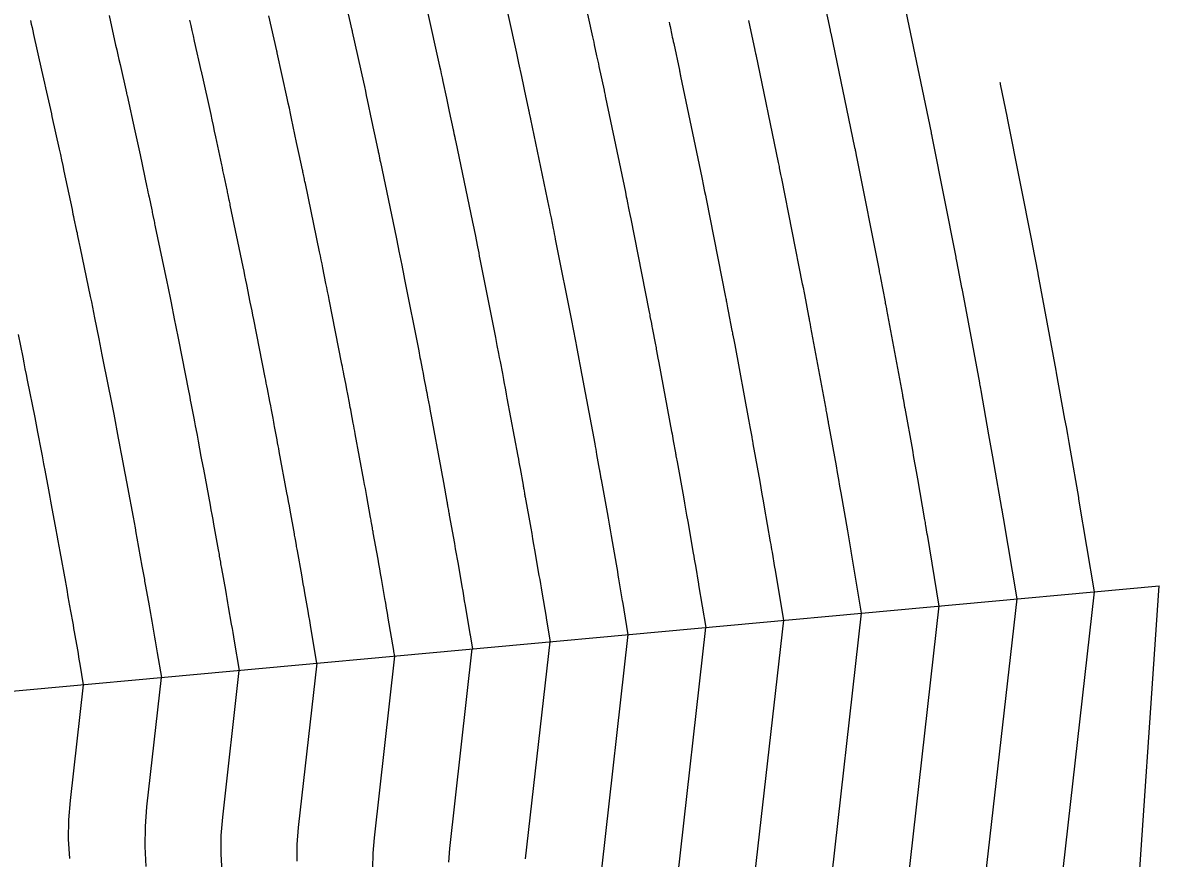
# Model space of a CAD drawing. Extents: x 1098669 to 1198896, y 698679 to 704410.
# Drawn here: x 1106827.49 to 1106871.15, y 699552.89 to 699585 of the extents above; entities that cross this region are included whole.
import ezdxf

# ---------------------------------------------------------------- set-up
doc = ezdxf.new("R2010")
doc.units = 0
doc.layers.add('R_Contours', color=7, linetype='Continuous')
doc.layers.add('R_Sub Surface', color=7, linetype='Continuous')

msp = doc.modelspace()

# ---------------------------------------------------------------- linework, layer by layer
at = {"layer": 'R_Contours'}
for points in [[(1106848.797, 699587.095), (1106849.355, 699584.569), (1106849.378, 699584.465), (1106849.401, 699584.36), (1106849.423, 699584.256), (1106849.445, 699584.151), (1106849.533, 699583.733), (1106849.555, 699583.629), (1106849.578, 699583.524), (1106849.6, 699583.42), (1106849.622, 699583.315), (1106849.817, 699582.414), (1106849.822, 699582.39), (1106849.827, 699582.366), (1106849.832, 699582.341), (1106849.837, 699582.317), (1106849.857, 699582.22), (1106849.867, 699582.172), (1106849.877, 699582.123), (1106850.637, 699578.485), (1106850.654, 699578.4), (1106850.672, 699578.315), (1106850.689, 699578.23), (1106850.706, 699578.145), (1106850.774, 699577.804), (1106850.807, 699577.633), (1106850.841, 699577.463), (1106851.54, 699573.935), (1106851.551, 699573.879), (1106851.562, 699573.824), (1106851.572, 699573.768), (1106851.583, 699573.713), (1106851.636, 699573.435), (1106851.658, 699573.324), (1106851.668, 699573.268), (1106851.792, 699572.623), (1106851.803, 699572.566), (1106851.814, 699572.508), (1106851.825, 699572.451), (1106851.835, 699572.393), (1106851.889, 699572.106), (1106851.91, 699571.99), (1106851.921, 699571.933), (1106852.414, 699569.285), (1106852.43, 699569.198), (1106852.446, 699569.111), (1106852.462, 699569.023), (1106852.478, 699568.936), (1106852.562, 699568.468), (1106852.567, 699568.44), (1106852.572, 699568.412), (1106852.577, 699568.383), (1106852.582, 699568.355), (1106852.602, 699568.242), (1106852.612, 699568.186), (1106852.622, 699568.129), (1106852.865, 699566.775), (1106852.907, 699566.54), (1106852.948, 699566.305), (1106852.99, 699566.069), (1106853.031, 699565.834), (1106853.243, 699564.616), (1106853.264, 699564.497), (1106853.284, 699564.377), (1106853.304, 699564.258), (1106853.325, 699564.139), (1106853.445, 699563.424), (1106853.448, 699563.401), (1106853.724, 699561.754)], [(1106845.913, 699586.281), (1106846.428, 699583.951), (1106846.456, 699583.825), (1106846.483, 699583.698), (1106846.511, 699583.572), (1106846.537, 699583.445), (1106846.644, 699582.938), (1106846.671, 699582.811), (1106846.698, 699582.685), (1106846.725, 699582.558), (1106846.752, 699582.431), (1106846.921, 699581.648), (1106846.927, 699581.618), (1106846.934, 699581.589), (1106846.94, 699581.56), (1106846.946, 699581.531), (1106846.97, 699581.413), (1106846.976, 699581.384), (1106846.982, 699581.355), (1106846.988, 699581.326), (1106846.994, 699581.296), (1106847.7, 699577.912), (1106847.721, 699577.81), (1106847.742, 699577.708), (1106847.763, 699577.606), (1106847.783, 699577.504), (1106847.864, 699577.096), (1106847.885, 699576.994), (1106847.905, 699576.892), (1106847.925, 699576.79), (1106847.945, 699576.688), (1106848.592, 699573.422), (1106848.605, 699573.355), (1106848.618, 699573.289), (1106848.631, 699573.223), (1106848.644, 699573.157), (1106848.707, 699572.825), (1106848.733, 699572.693), (1106848.745, 699572.627), (1106848.852, 699572.072), (1106848.865, 699572.004), (1106848.878, 699571.935), (1106848.89, 699571.867), (1106848.903, 699571.798), (1106848.954, 699571.524), (1106848.98, 699571.387), (1106849.005, 699571.25), (1106849.459, 699568.815), (1106849.478, 699568.712), (1106849.497, 699568.608), (1106849.516, 699568.505), (1106849.534, 699568.401), (1106849.634, 699567.847), (1106849.64, 699567.813), (1106849.646, 699567.78), (1106849.652, 699567.746), (1106849.658, 699567.713), (1106849.681, 699567.579), (1106849.687, 699567.545), (1106849.693, 699567.512), (1106849.699, 699567.478), (1106849.705, 699567.445), (1106849.933, 699566.177), (1106849.972, 699565.954), (1106850.012, 699565.732), (1106850.051, 699565.509), (1106850.09, 699565.286), (1106850.281, 699564.189), (1106850.305, 699564.048), (1106850.329, 699563.908), (1106850.353, 699563.767), (1106850.377, 699563.627), (1106850.518, 699562.788), (1106850.523, 699562.759), (1106850.737, 699561.479)], [(1106839.785, 699586.235), (1106840.131, 699584.72), (1106840.136, 699584.698), (1106840.145, 699584.652), (1106840.574, 699582.715), (1106840.612, 699582.545), (1106840.649, 699582.374), (1106840.685, 699582.203), (1106840.721, 699582.032), (1106840.886, 699581.248), (1106840.912, 699581.126), (1106840.938, 699581.005), (1106840.964, 699580.884), (1106840.99, 699580.763), (1106841.13, 699580.115), (1106841.138, 699580.075), (1106841.146, 699580.036), (1106841.154, 699579.997), (1106841.163, 699579.957), (1106841.195, 699579.8), (1106841.203, 699579.761), (1106841.211, 699579.721), (1106841.219, 699579.682), (1106841.227, 699579.643), (1106841.828, 699576.765), (1106841.856, 699576.63), (1106841.884, 699576.495), (1106841.911, 699576.359), (1106841.938, 699576.223), (1106842.046, 699575.681), (1106842.073, 699575.545), (1106842.1, 699575.41), (1106842.127, 699575.274), (1106842.154, 699575.138), (1106842.697, 699572.395), (1106842.714, 699572.307), (1106842.731, 699572.22), (1106842.748, 699572.132), (1106842.765, 699572.045), (1106842.832, 699571.694), (1106842.866, 699571.519), (1106842.899, 699571.344), (1106842.971, 699570.97), (1106842.988, 699570.88), (1106843.005, 699570.789), (1106843.022, 699570.699), (1106843.039, 699570.608), (1106843.107, 699570.247), (1106843.141, 699570.066), (1106843.174, 699569.885), (1106843.548, 699567.875), (1106843.574, 699567.739), (1106843.598, 699567.603), (1106843.623, 699567.467), (1106843.648, 699567.332), (1106843.779, 699566.604), (1106843.787, 699566.56), (1106843.794, 699566.516), (1106843.802, 699566.472), (1106843.81, 699566.428), (1106843.841, 699566.253), (1106843.848, 699566.209), (1106843.856, 699566.165), (1106843.864, 699566.121), (1106843.872, 699566.077), (1106844.068, 699564.981), (1106844.104, 699564.783), (1106844.139, 699564.586), (1106844.173, 699564.388), (1106844.208, 699564.191), (1106844.357, 699563.333), (1106844.389, 699563.151), (1106844.42, 699562.968), (1106844.451, 699562.785), (1106844.482, 699562.603), (1106844.665, 699561.512), (1106844.672, 699561.474), (1106844.763, 699560.929)], [(1106858.234, 699585.967), (1106858.504, 699584.713), (1106858.51, 699584.686), (1106858.523, 699584.622), (1106858.527, 699584.604), (1106859.445, 699580.205), (1106859.453, 699580.17), (1106859.46, 699580.135), (1106859.467, 699580.1), (1106859.474, 699580.066), (1106859.508, 699579.892), (1106859.529, 699579.787), (1106860.383, 699575.475), (1106860.392, 699575.428), (1106860.401, 699575.381), (1106860.433, 699575.216), (1106860.437, 699575.192), (1106860.613, 699574.276), (1106860.622, 699574.227), (1106860.631, 699574.178), (1106860.663, 699574.005), (1106860.668, 699573.981), (1106861.279, 699570.696), (1106861.287, 699570.657), (1106861.294, 699570.618), (1106861.301, 699570.579), (1106861.308, 699570.54), (1106861.345, 699570.332), (1106861.352, 699570.295), (1106861.365, 699570.219), (1106861.372, 699570.181), (1106861.661, 699568.569), (1106861.71, 699568.296), (1106861.758, 699568.023), (1106861.806, 699567.75), (1106861.854, 699567.477), (1106862.129, 699565.899), (1106862.138, 699565.843), (1106862.148, 699565.787), (1106862.158, 699565.731), (1106862.167, 699565.675), (1106862.224, 699565.338), (1106862.225, 699565.328), (1106862.685, 699562.579)], [(1106843.029, 699585.466), (1106843.501, 699583.333), (1106843.534, 699583.185), (1106843.566, 699583.036), (1106843.598, 699582.887), (1106843.629, 699582.738), (1106843.763, 699582.103), (1106843.79, 699581.974), (1106843.818, 699581.845), (1106843.845, 699581.716), (1106843.873, 699581.587), (1106844.025, 699580.881), (1106844.033, 699580.847), (1106844.04, 699580.813), (1106844.047, 699580.778), (1106844.054, 699580.744), (1106844.082, 699580.607), (1106844.089, 699580.572), (1106844.096, 699580.538), (1106844.103, 699580.504), (1106844.11, 699580.47), (1106844.764, 699577.339), (1106844.789, 699577.22), (1106844.813, 699577.101), (1106844.837, 699576.983), (1106844.861, 699576.864), (1106844.955, 699576.389), (1106844.979, 699576.27), (1106845.002, 699576.151), (1106845.026, 699576.032), (1106845.049, 699575.913), (1106845.644, 699572.908), (1106845.66, 699572.831), (1106845.675, 699572.754), (1106845.69, 699572.678), (1106845.704, 699572.601), (1106845.763, 699572.293), (1106845.793, 699572.139), (1106845.822, 699571.985), (1106845.911, 699571.521), (1106845.926, 699571.442), (1106845.941, 699571.362), (1106845.956, 699571.283), (1106845.971, 699571.203), (1106846.031, 699570.886), (1106846.06, 699570.727), (1106846.09, 699570.568), (1106846.504, 699568.345), (1106846.526, 699568.225), (1106846.548, 699568.106), (1106846.569, 699567.986), (1106846.591, 699567.866), (1106846.706, 699567.226), (1106846.713, 699567.187), (1106846.72, 699567.148), (1106846.727, 699567.109), (1106846.734, 699567.071), (1106846.761, 699566.916), (1106846.768, 699566.877), (1106846.775, 699566.838), (1106846.781, 699566.8), (1106846.788, 699566.761), (1106847, 699565.579), (1106847.038, 699565.369), (1106847.075, 699565.159), (1106847.112, 699564.949), (1106847.149, 699564.739), (1106847.319, 699563.761), (1106847.347, 699563.599), (1106847.375, 699563.438), (1106847.402, 699563.276), (1106847.43, 699563.115), (1106847.592, 699562.15), (1106847.597, 699562.116), (1106847.75, 699561.204)], [(1106861.41, 699585.431), (1106862.382, 699580.778), (1106862.389, 699580.742), (1106862.396, 699580.706), (1106862.425, 699580.562), (1106863.33, 699575.989), (1106863.338, 699575.95), (1106863.36, 699575.834), (1106863.553, 699574.827), (1106863.561, 699574.786), (1106863.584, 699574.663), (1106864.235, 699571.166), (1106864.243, 699571.121), (1106864.251, 699571.075), (1106864.274, 699570.946), (1106864.278, 699570.924), (1106864.287, 699570.873), (1106864.289, 699570.865), (1106864.593, 699569.167), (1106864.644, 699568.882), (1106864.695, 699568.596), (1106864.745, 699568.311), (1106864.795, 699568.025), (1106865.091, 699566.327), (1106865.097, 699566.292), (1106865.103, 699566.257), (1106865.109, 699566.222), (1106865.115, 699566.187), (1106865.15, 699565.975), (1106865.151, 699565.97), (1106865.672, 699562.854)], [(1106827.782, 699585.085), (1106827.813, 699584.952), (1106827.844, 699584.819), (1106827.874, 699584.686), (1106827.903, 699584.552), (1106828.206, 699583.183), (1106828.244, 699583.013), (1106828.282, 699582.843), (1106828.32, 699582.673), (1106828.359, 699582.503), (1106828.588, 699581.5), (1106828.594, 699581.474), (1106828.607, 699581.413), (1106828.611, 699581.396), (1106828.887, 699580.147), (1106828.933, 699579.936), (1106828.979, 699579.725), (1106829.024, 699579.514), (1106829.069, 699579.302), (1106829.38, 699577.826), (1106829.399, 699577.736), (1106829.418, 699577.647), (1106829.437, 699577.557), (1106829.456, 699577.468), (1106829.546, 699577.049), (1106829.559, 699576.99), (1106829.572, 699576.93), (1106829.584, 699576.871), (1106829.596, 699576.811), (1106829.645, 699576.573), (1106829.657, 699576.514), (1106829.669, 699576.454), (1106829.682, 699576.395), (1106829.694, 699576.335), (1106830.083, 699574.473), (1106830.125, 699574.27), (1106830.166, 699574.067), (1106830.207, 699573.865), (1106830.248, 699573.662), (1106830.409, 699572.851), (1106830.449, 699572.648), (1106830.49, 699572.445), (1106830.53, 699572.242), (1106830.57, 699572.039), (1106830.906, 699570.341), (1106830.932, 699570.211), (1106830.957, 699570.081), (1106830.983, 699569.95), (1106831.008, 699569.82), (1106831.132, 699569.174), (1106831.158, 699569.039), (1106831.184, 699568.904), (1106831.235, 699568.633), (1106831.248, 699568.565), (1106831.261, 699568.497), (1106831.274, 699568.43), (1106831.287, 699568.362), (1106831.412, 699567.692), (1106831.437, 699567.557), (1106831.462, 699567.423), (1106831.487, 699567.289), (1106831.512, 699567.155), (1106831.728, 699565.994), (1106831.765, 699565.794), (1106831.802, 699565.593), (1106831.838, 699565.393), (1106831.874, 699565.192), (1106832.068, 699564.119), (1106832.079, 699564.054), (1106832.091, 699563.989), (1106832.102, 699563.924), (1106832.114, 699563.859), (1106832.159, 699563.6), (1106832.17, 699563.535), (1106832.182, 699563.47), (1106832.193, 699563.405), (1106832.205, 699563.341), (1106832.34, 699562.588), (1106832.366, 699562.441), (1106832.392, 699562.294), (1106832.418, 699562.147), (1106832.444, 699562), (1106832.55, 699561.39), (1106832.576, 699561.24), (1106832.602, 699561.089), (1106832.627, 699560.938), (1106832.653, 699560.788), (1106832.814, 699559.83)], [(1106830.805, 699585.281), (1106831.057, 699584.142), (1106831.098, 699583.956), (1106831.14, 699583.771), (1106831.182, 699583.586), (1106831.224, 699583.4), (1106831.473, 699582.305), (1106831.479, 699582.281), (1106831.491, 699582.226), (1106831.494, 699582.21), (1106831.796, 699580.847), (1106831.846, 699580.617), (1106831.896, 699580.387), (1106831.946, 699580.157), (1106831.994, 699579.927), (1106832.256, 699578.681), (1106832.277, 699578.584), (1106832.298, 699578.486), (1106832.319, 699578.389), (1106832.34, 699578.291), (1106832.442, 699577.816), (1106832.454, 699577.761), (1106832.465, 699577.707), (1106832.477, 699577.652), (1106832.488, 699577.598), (1106832.532, 699577.38), (1106832.543, 699577.325), (1106832.555, 699577.271), (1106832.566, 699577.217), (1106832.577, 699577.162), (1106833.019, 699575.046), (1106833.058, 699574.86), (1106833.096, 699574.674), (1106833.133, 699574.488), (1106833.171, 699574.302), (1106833.318, 699573.558), (1106833.355, 699573.372), (1106833.392, 699573.186), (1106833.429, 699573), (1106833.466, 699572.814), (1106833.854, 699570.854), (1106833.877, 699570.735), (1106833.901, 699570.615), (1106833.924, 699570.496), (1106833.947, 699570.376), (1106834.056, 699569.806), (1106834.085, 699569.659), (1106834.113, 699569.512), (1106834.169, 699569.218), (1106834.183, 699569.144), (1106834.197, 699569.07), (1106834.211, 699568.997), (1106834.225, 699568.923), (1106834.335, 699568.33), (1106834.358, 699568.207), (1106834.381, 699568.084), (1106834.404, 699567.96), (1106834.427, 699567.837), (1106834.683, 699566.464), (1106834.717, 699566.28), (1106834.751, 699566.096), (1106834.784, 699565.911), (1106834.818, 699565.727), (1106834.995, 699564.74), (1106835.006, 699564.681), (1106835.017, 699564.621), (1106835.027, 699564.561), (1106835.038, 699564.502), (1106835.079, 699564.263), (1106835.09, 699564.203), (1106835.1, 699564.144), (1106835.111, 699564.084), (1106835.122, 699564.025), (1106835.272, 699563.186), (1106835.3, 699563.027), (1106835.329, 699562.867), (1106835.357, 699562.707), (1106835.385, 699562.548), (1106835.5, 699561.886), (1106835.528, 699561.722), (1106835.556, 699561.559), (1106835.584, 699561.395), (1106835.612, 699561.231), (1106835.801, 699560.105)], [(1106838.789, 699560.38), (1106838.571, 699561.675), (1106838.541, 699561.852), (1106838.511, 699562.029), (1106838.481, 699562.205), (1106838.45, 699562.381), (1106838.326, 699563.095), (1106838.296, 699563.268), (1106838.265, 699563.44), (1106838.235, 699563.612), (1106838.204, 699563.784), (1106838.038, 699564.709), (1106838.029, 699564.763), (1106838.019, 699564.817), (1106838.009, 699564.872), (1106838, 699564.926), (1106837.962, 699565.144), (1106837.952, 699565.198), (1106837.943, 699565.253), (1106837.933, 699565.307), (1106837.923, 699565.362), (1106837.761, 699566.262), (1106837.731, 699566.43), (1106837.7, 699566.598), (1106837.669, 699566.766), (1106837.638, 699566.934), (1106837.343, 699568.52), (1106837.322, 699568.632), (1106837.301, 699568.745), (1106837.28, 699568.857), (1106837.259, 699568.969), (1106837.163, 699569.484), (1106837.148, 699569.564), (1106837.133, 699569.643), (1106837.118, 699569.723), (1106837.103, 699569.802), (1106837.042, 699570.12), (1106837.012, 699570.279), (1106836.981, 699570.438), (1106836.886, 699570.932), (1106836.865, 699571.041), (1106836.844, 699571.15), (1106836.823, 699571.259), (1106836.802, 699571.368), (1106836.362, 699573.589), (1106836.328, 699573.758), (1106836.295, 699573.927), (1106836.261, 699574.097), (1106836.227, 699574.266), (1106836.093, 699574.943), (1106836.059, 699575.112), (1106836.025, 699575.281), (1106835.99, 699575.45), (1106835.955, 699575.619), (1106835.461, 699577.989), (1106835.45, 699578.038), (1106835.44, 699578.088), (1106835.43, 699578.137), (1106835.42, 699578.187), (1106835.379, 699578.384), (1106835.369, 699578.434), (1106835.359, 699578.483), (1106835.349, 699578.533), (1106835.338, 699578.582), (1106835.223, 699579.115), (1106835.2, 699579.221), (1106835.178, 699579.326), (1106835.155, 699579.431), (1106835.133, 699579.537), (1106834.906, 699580.619), (1106834.86, 699580.834), (1106834.814, 699581.049), (1106834.767, 699581.264), (1106834.72, 699581.479), (1106834.378, 699583.024), (1106834.372, 699583.053), (1106834.364, 699583.089), (1106834.359, 699583.11), (1106834.088, 699584.298), (1106834.043, 699584.498), (1106833.998, 699584.699), (1106833.953, 699584.899), (1106833.908, 699585.1)], [(1106841.776, 699560.654), (1106841.746, 699560.832), (1106841.739, 699560.874), (1106841.53, 699562.119), (1106841.498, 699562.309), (1106841.465, 699562.498), (1106841.433, 699562.688), (1106841.4, 699562.877), (1106841.267, 699563.643), (1106841.234, 699563.828), (1106841.202, 699564.013), (1106841.169, 699564.198), (1106841.136, 699564.382), (1106840.955, 699565.393), (1106840.946, 699565.442), (1106840.937, 699565.491), (1106840.929, 699565.54), (1106840.92, 699565.589), (1106840.886, 699565.786), (1106840.877, 699565.835), (1106840.868, 699565.885), (1106840.86, 699565.934), (1106840.851, 699565.983), (1106840.704, 699566.797), (1106840.677, 699566.949), (1106840.649, 699567.101), (1106840.621, 699567.253), (1106840.593, 699567.404), (1106840.259, 699569.202), (1106840.24, 699569.304), (1106840.221, 699569.405), (1106840.202, 699569.507), (1106840.183, 699569.608), (1106840.101, 699570.045), (1106840.085, 699570.131), (1106840.069, 699570.216), (1106840.053, 699570.302), (1106840.037, 699570.387), (1106839.971, 699570.728), (1106839.939, 699570.899), (1106839.906, 699571.07), (1106839.826, 699571.488), (1106839.807, 699571.587), (1106839.788, 699571.685), (1106839.769, 699571.783), (1106839.749, 699571.881), (1106839.258, 699574.364), (1106839.227, 699574.516), (1106839.197, 699574.669), (1106839.167, 699574.821), (1106839.137, 699574.973), (1106839.016, 699575.583), (1106838.985, 699575.735), (1106838.954, 699575.888), (1106838.923, 699576.04), (1106838.892, 699576.192), (1106838.344, 699578.816), (1106838.335, 699578.86), (1106838.325, 699578.905), (1106838.316, 699578.949), (1106838.307, 699578.993), (1106838.271, 699579.171), (1106838.262, 699579.215), (1106838.253, 699579.26), (1106838.243, 699579.304), (1106838.234, 699579.348), (1106838.106, 699579.939), (1106838.082, 699580.052), (1106838.058, 699580.166), (1106838.034, 699580.279), (1106838.01, 699580.392), (1106837.814, 699581.325), (1106837.773, 699581.518), (1106837.731, 699581.711), (1106837.689, 699581.904), (1106837.647, 699582.097), (1106837.262, 699583.838), (1106837.256, 699583.864), (1106837.248, 699583.902), (1106837.245, 699583.915), (1106836.937, 699585.264)], [(1106852.318, 699585.023), (1106852.336, 699584.94), (1106852.353, 699584.858), (1106852.423, 699584.529), (1106852.44, 699584.446), (1106852.458, 699584.364), (1106852.475, 699584.281), (1106852.493, 699584.199), (1106852.713, 699583.18), (1106852.717, 699583.161), (1106852.721, 699583.142), (1106852.725, 699583.123), (1106852.729, 699583.104), (1106852.748, 699583.008), (1106852.756, 699582.969), (1106852.76, 699582.95), (1106853.573, 699579.058), (1106853.587, 699578.99), (1106853.601, 699578.922), (1106853.615, 699578.853), (1106853.629, 699578.785), (1106853.683, 699578.511), (1106853.71, 699578.375), (1106853.737, 699578.238), (1106854.487, 699574.448), (1106854.496, 699574.404), (1106854.505, 699574.359), (1106854.514, 699574.314), (1106854.522, 699574.269), (1106854.566, 699574.044), (1106854.591, 699573.909), (1106854.732, 699573.174), (1106854.741, 699573.128), (1106854.75, 699573.081), (1106854.759, 699573.035), (1106854.767, 699572.988), (1106854.811, 699572.755), (1106854.837, 699572.616), (1106855.369, 699569.755), (1106855.382, 699569.684), (1106855.395, 699569.613), (1106855.408, 699569.542), (1106855.421, 699569.471), (1106855.49, 699569.09), (1106855.498, 699569.044), (1106855.506, 699568.997), (1106855.522, 699568.905), (1106855.53, 699568.859), (1106855.538, 699568.813), (1106855.797, 699567.373), (1106855.841, 699567.125), (1106855.885, 699566.877), (1106855.929, 699566.63), (1106855.972, 699566.382), (1106856.205, 699565.044), (1106856.222, 699564.946), (1106856.239, 699564.847), (1106856.255, 699564.749), (1106856.272, 699564.651), (1106856.371, 699564.062), (1106856.374, 699564.043), (1106856.711, 699562.029)], [(1106855.363, 699585.083), (1106855.609, 699583.947), (1106855.615, 699583.918), (1106855.62, 699583.89), (1106855.635, 699583.819), (1106855.644, 699583.777), (1106856.509, 699579.632), (1106856.52, 699579.58), (1106856.53, 699579.528), (1106856.541, 699579.477), (1106856.551, 699579.425), (1106856.602, 699579.167), (1106856.623, 699579.064), (1106856.633, 699579.013), (1106857.435, 699574.962), (1106857.442, 699574.928), (1106857.449, 699574.893), (1106857.455, 699574.859), (1106857.462, 699574.825), (1106857.501, 699574.619), (1106857.514, 699574.551), (1106857.672, 699573.725), (1106857.679, 699573.69), (1106857.686, 699573.654), (1106857.693, 699573.619), (1106857.699, 699573.583), (1106857.732, 699573.405), (1106857.752, 699573.298), (1106858.324, 699570.226), (1106858.334, 699570.171), (1106858.344, 699570.116), (1106858.355, 699570.061), (1106858.364, 699570.006), (1106858.417, 699569.711), (1106858.424, 699569.675), (1106858.43, 699569.64), (1106858.446, 699569.551), (1106858.452, 699569.515), (1106858.455, 699569.497), (1106858.729, 699567.971), (1106858.775, 699567.711), (1106858.822, 699567.45), (1106858.867, 699567.19), (1106858.913, 699566.929), (1106859.167, 699565.471), (1106859.18, 699565.394), (1106859.193, 699565.317), (1106859.206, 699565.24), (1106859.22, 699565.163), (1106859.297, 699564.701), (1106859.3, 699564.686), (1106859.698, 699562.304)], [(1106868.659, 699563.128), (1106868.076, 699566.613), (1106868.062, 699566.699), (1106868.055, 699566.74), (1106868.052, 699566.754), (1106867.736, 699568.573), (1106867.684, 699568.871), (1106867.631, 699569.169), (1106867.579, 699569.467), (1106867.525, 699569.765), (1106867.205, 699571.55), (1106867.201, 699571.575), (1106867.192, 699571.623), (1106867.19, 699571.636), (1106866.499, 699575.349), (1106866.493, 699575.378), (1106866.282, 699576.484), (1106866.278, 699576.502), (1106865.32, 699581.338), (1106865.318, 699581.351), (1106865.05, 699582.637), (1106865.044, 699582.663), (1106865.036, 699582.704)], [(1106829.827, 699559.555), (1106829.694, 699560.344), (1106829.671, 699560.481), (1106829.647, 699560.619), (1106829.624, 699560.757), (1106829.6, 699560.895), (1106829.503, 699561.452), (1106829.479, 699561.587), (1106829.456, 699561.721), (1106829.432, 699561.856), (1106829.408, 699561.99), (1106829.288, 699562.656), (1106829.276, 699562.726), (1106829.263, 699562.797), (1106829.251, 699562.867), (1106829.238, 699562.937), (1106829.19, 699563.217), (1106829.177, 699563.287), (1106829.165, 699563.357), (1106829.152, 699563.427), (1106829.14, 699563.498), (1106828.928, 699564.672), (1106828.891, 699564.882), (1106828.852, 699565.091), (1106828.814, 699565.3), (1106828.775, 699565.509), (1106828.596, 699566.472), (1106828.569, 699566.617), (1106828.542, 699566.762), (1106828.515, 699566.908), (1106828.488, 699567.053), (1106828.348, 699567.801), (1106828.337, 699567.863), (1106828.325, 699567.924), (1106828.313, 699567.986), (1106828.302, 699568.048), (1106828.242, 699568.357), (1106828.219, 699568.481), (1106828.207, 699568.543), (1106828.068, 699569.264), (1106828.041, 699569.405), (1106828.014, 699569.546), (1106827.986, 699569.687), (1106827.959, 699569.827), (1106827.674, 699571.264), (1106827.631, 699571.484), (1106827.587, 699571.704), (1106827.543, 699571.923), (1106827.5, 699572.143), (1106827.325, 699573.022)], [(1106867.183, 699550.07), (1106868.656, 699563.134)], [(1106865.669, 699562.859), (1106864.272, 699550.47)], [(1106859.694, 699562.309), (1106858.449, 699551.269)], [(1106862.681, 699562.584), (1106861.361, 699550.869)], [(1106856.707, 699562.034), (1106855.538, 699551.669)], [(1106850.732, 699561.483), (1106849.715, 699552.468)], [(1106853.719, 699561.759), (1106852.627, 699552.069)], [(1106843.851, 699552.738), (1106843.893, 699553.268), (1106844.757, 699560.933)], [(1106846.804, 699552.868), (1106847.745, 699561.208)], [(1106841.77, 699560.658), (1106840.982, 699553.667), (1106840.935, 699553.079), (1106840.928, 699552.491)], [(1106835.795, 699560.108), (1106835.159, 699554.467), (1106835.103, 699553.761), (1106835.095, 699553.056), (1106835.134, 699552.352)], [(1106838.782, 699560.383), (1106838.07, 699554.067), (1106838.019, 699553.42), (1106838.011, 699552.774)], [(1106832.808, 699559.833), (1106832.248, 699554.866), (1106832.187, 699554.102), (1106832.178, 699553.339), (1106832.22, 699552.577)], [(1106829.292, 699552.881), (1106829.25, 699553.621), (1106829.259, 699554.362), (1106829.318, 699555.103), (1106829.82, 699559.558)]]:
    msp.add_lwpolyline(points, dxfattribs=at)
at = {"layer": 'R_Sub Surface'}
msp.add_line((1106797.997, 699556.627), (1106871.147, 699563.364), dxfattribs=at)
msp.add_lwpolyline([(1106775.785, 699440.748), (1106785.199, 699445.162), (1106794.412, 699449.659), (1106802.577, 699454.637), (1106809.763, 699462.533), (1106819.94, 699467.534), (1106829.158, 699473.612), (1106839.292, 699478.586), (1106848.783, 699486.192), (1106856.346, 699496.56), (1106861.875, 699509.078), (1106868.947, 699522.49), (1106869.682, 699536.04), (1106870.202, 699549.655), (1106871.147, 699563.364)], dxfattribs=at)

doc.saveas('drawing.dxf')
